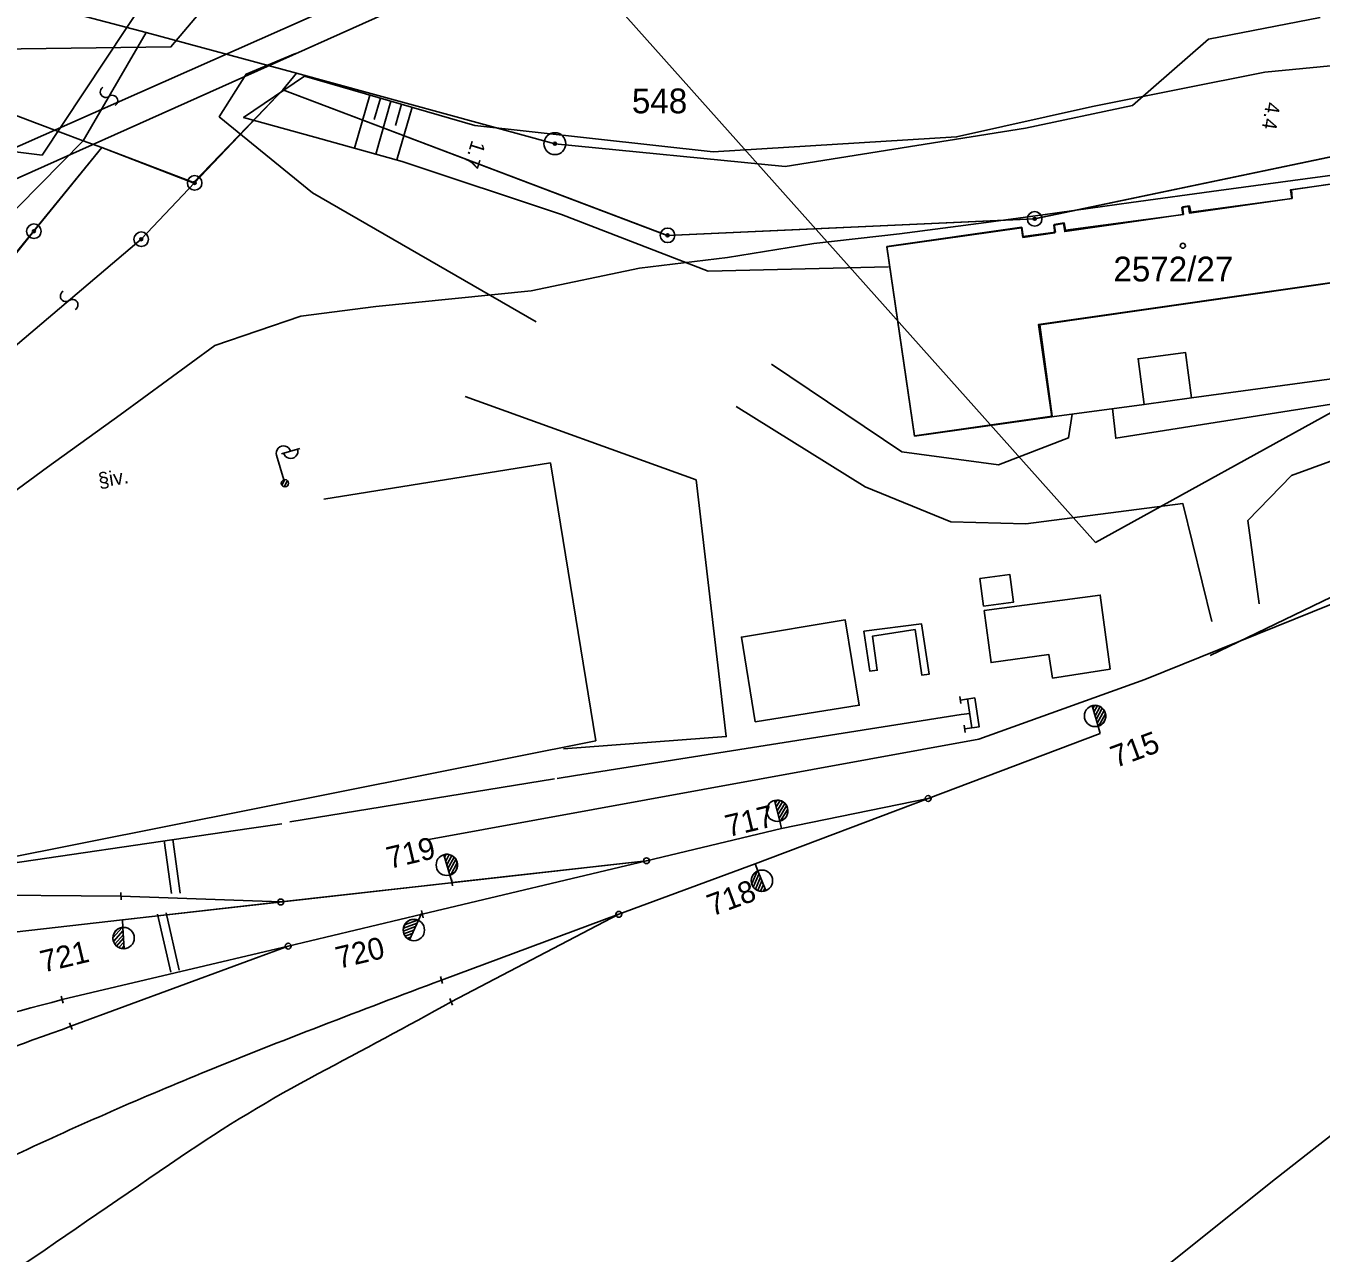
# Model space of a CAD drawing. Extents: x -469926 to -462499, y -1098642 to -1092733.
# Drawn here: x -464002.9 to -463914.2, y -1094445.5 to -1094361.4 of the extents above; entities that cross this region are included whole.
import ezdxf

# ---------------------------------------------------------------- set-up
doc = ezdxf.new("R2010")
doc.units = 0
for name, color, linetype in [('Vrstva 1', 7, 'Continuous'), ('Vrstva 10', 7, 'Continuous'), ('Vrstva 12', 7, 'Continuous'), ('Vrstva 2', 7, 'Continuous'), ('Vrstva 20', 7, 'Continuous'), ('Vrstva 24', 7, 'Continuous'), ('Vrstva 25', 7, 'Continuous'), ('Vrstva 4', 7, 'Continuous'), ('Vrstva 40', 7, 'Continuous'), ('Vrstva 42', 7, 'Continuous'), ('Vrstva 50', 7, 'Continuous'), ('Vrstva 51', 7, 'Continuous'), ('Vrstva 52', 7, 'Continuous'), ('Vrstva 54', 7, 'Continuous'), ('Vrstva 55', 7, 'Continuous'), ('Vrstva 6', 7, 'Continuous'), ('Vrstva 8', 7, 'Continuous')]:
    doc.layers.add(name, color=color, linetype=linetype)

msp = doc.modelspace()

# ---------------------------------------------------------------- linework, layer by layer
at = {"layer": 'Vrstva 1'}
for p, q in [((-464002.12, -1094368.13), (-464051.73, -1094349.36)), ((-464002.39, -1094359.88), (-463994.65, -1094361.91)), ((-463994.65, -1094361.91), (-463984.36, -1094364.69)), ((-463984.36, -1094364.69), (-463985.28, -1094365.84)), ((-463985.28, -1094365.84), (-463991.33, -1094372.21)), ((-463985.28, -1094365.84), (-463958.93, -1094375.8)), ((-463998.97, -1094369.32), (-464002.12, -1094368.13)), ((-464002.34, -1094375.52), (-463997.69, -1094369.79)), ((-463997.69, -1094369.79), (-463998.97, -1094369.32)), ((-463991.33, -1094372.21), (-463997.69, -1094369.79)), ((-463933.78, -1094374.67), (-463908.71, -1094369.42)), ((-463916.19, -1094372.68), (-463905.14, -1094371.09)), ((-463916.13, -1094373.27), (-463916.19, -1094372.68)), ((-463923.08, -1094374.22), (-463916.13, -1094373.27)), ((-463931.66, -1094375.45), (-463923.58, -1094374.37)), ((-463923.66, -1094373.85), (-463923.17, -1094373.77)), ((-463923.58, -1094374.37), (-463923.66, -1094373.85)), ((-463923.17, -1094373.77), (-463923.08, -1094374.22)), ((-463958.93, -1094375.8), (-463933.78, -1094374.67)), ((-463943.9, -1094376.57), (-463934.65, -1094375.23)), ((-463934.65, -1094375.23), (-463934.56, -1094375.89)), ((-463932.44, -1094375.06), (-463931.75, -1094374.95)), ((-463932.36, -1094375.58), (-463932.44, -1094375.06)), ((-463931.75, -1094374.95), (-463931.66, -1094375.45)), ((-464008.43, -1094383.06), (-464002.34, -1094375.52)), ((-463934.56, -1094375.89), (-463932.36, -1094375.58)), ((-463942.02, -1094389.53), (-463943.9, -1094376.57)), ((-463911.52, -1094378.78), (-463933.42, -1094381.94)), ((-463933.42, -1094381.94), (-463932.58, -1094388.2)), ((-463932.58, -1094388.2), (-463942.02, -1094389.53)), ((-463938.909, -1094407.395), (-463938.834, -1094407.889)), ((-463938.377, -1094407.567), (-463938.076, -1094409.545)), ((-463938.227, -1094408.556), (-463938.227, -1094408.556)), ((-463938.609, -1094409.373), (-463938.533, -1094409.867)), ((-463996.27, -1094422.704), (-463960.375, -1094418.649)), ((-463973.695, -1094420.132), (-463960.375, -1094418.649)), ((-463973.747, -1094428.318), (-463962.264, -1094422.323)), ((-463984.92, -1094424.499), (-463999.802, -1094429.993))]:
    msp.add_line(p, q, dxfattribs=at)
for points in [[(-463938.571, -1094409.62), (-463937.582, -1094409.47), (-463937.882, -1094407.492), (-463938.872, -1094407.642)], [(-463966.503, -1094413.013), (-463965.23, -1094412.809), (-463938.815, -1094408.631), (-463938.227, -1094408.556)], [(-463974.416, -1094426.829), (-463962.264, -1094422.323), (-463952.929, -1094418.861), (-463941.082, -1094414.384), (-463929.285, -1094409.926)], [(-463984.815, -1094415.994), (-463966.67, -1094413.043)], [(-463975.732, -1094422.309), (-463960.375, -1094418.649), (-463951.117, -1094416.443), (-463941.082, -1094414.384)], [(-464024.984, -1094421.44), (-464007.553, -1094419.377), (-463987.585, -1094416.444), (-463985.354, -1094416.129)], [(-464033.636, -1094422.464), (-464024.984, -1094421.44), (-464007.379, -1094420.995), (-463996.373, -1094421.077), (-463985.433, -1094421.477)], [(-463975.732, -1094422.309), (-463984.92, -1094424.499), (-464000.404, -1094428.163)], [(-463996.27, -1094422.704), (-464008.119, -1094424.046), (-464018.956, -1094425.273)], [(-464018.715, -1094426.631), (-464008.119, -1094424.046), (-463996.27, -1094422.704)], [(-463984.92, -1094424.499), (-463999.802, -1094429.993)]]:
    msp.add_lwpolyline(points, dxfattribs=at)
for centre, radius, start, end in [((-464311.58, -1093814.052), 701.038, 297.960508, 298.8098), ((-463936.627, -1094520.409), 98.668, 117.96051, 124.37311), ((-459651.821, -1100784.514), 7688.041, 124.3731111, 124.5786778)]:
    msp.add_arc(centre, radius, start, end, dxfattribs=at)
for points in [[(-463974.416, -1094426.829), (-463990.856, -1094433.211), (-464003.965, -1094438.979), (-464023.073, -1094449.098), (-464043.841, -1094462.258)], [(-464000.404, -1094428.163), (-464023.246, -1094434.776), (-464042.706, -1094442.856), (-464061.55, -1094453.683)], [(-464063.313, -1094463.031), (-464045.377, -1094451.455), (-464029.123, -1094442.539), (-464010.174, -1094433.857), (-463999.802, -1094429.993)]]:
    msp.add_spline(points, degree=3, dxfattribs=at)
at = {"layer": 'Vrstva 10'}
msp.add_lwpolyline([(-464008.53, -1094383.06), (-463997.69, -1094369.79), (-463991.43, -1094372.21), (-463985.28, -1094365.84), (-463958.97, -1094375.81), (-463933.81, -1094374.67), (-463908.73, -1094369.42), (-463896, -1094370.98), (-463890.98, -1094372.73), (-463886.574, -1094375.068)], dxfattribs=at)
at = {"layer": 'Vrstva 12'}
for p, q in [((-463988.117, -1094349.706), (-464001.775, -1094370.301)), ((-464001.775, -1094370.301), (-464060.485, -1094363.163))]:
    msp.add_line(p, q, dxfattribs=at)
at = {"layer": 'Vrstva 2'}
for p, q in [((-463929.433, -1094409.434), (-463929.853, -1094408.032)), ((-463929.853, -1094408.032), (-463929.433, -1094409.433)), ((-463929.8, -1094408.214), (-463929.686, -1094408.004)), ((-463929.723, -1094408.468), (-463929.481, -1094408.022)), ((-463929.646, -1094408.722), (-463929.304, -1094408.086)), ((-463929.57, -1094408.977), (-463929.149, -1094408.194)), ((-463929.495, -1094409.231), (-463929.022, -1094408.35)), ((-463929.38, -1094409.414), (-463928.93, -1094408.578)), ((-463929.433, -1094409.433), (-463929.433, -1094409.434)), ((-463929.433, -1094409.434), (-463929.285, -1094409.926)), ((-463951.243, -1094415.945), (-463951.599, -1094414.525)), ((-463951.599, -1094414.525), (-463951.243, -1094415.944)), ((-463951.243, -1094415.945), (-463951.599, -1094414.525)), ((-463951.599, -1094414.525), (-463951.243, -1094415.944)), ((-463951.552, -1094414.709), (-463951.43, -1094414.505)), ((-463951.552, -1094414.709), (-463951.43, -1094414.505)), ((-463951.488, -1094414.966), (-463951.227, -1094414.531)), ((-463951.488, -1094414.966), (-463951.227, -1094414.531)), ((-463951.423, -1094415.224), (-463951.053, -1094414.605)), ((-463951.423, -1094415.224), (-463951.053, -1094414.605)), ((-463951.359, -1094415.481), (-463950.903, -1094414.719)), ((-463951.359, -1094415.481), (-463950.903, -1094414.719)), ((-463951.295, -1094415.738), (-463950.782, -1094414.881)), ((-463951.295, -1094415.738), (-463950.782, -1094414.881)), ((-463951.189, -1094415.927), (-463950.701, -1094415.113)), ((-463951.189, -1094415.927), (-463950.701, -1094415.113)), ((-463951.243, -1094415.944), (-463951.243, -1094415.945)), ((-463951.243, -1094415.944), (-463951.243, -1094415.945)), ((-463951.243, -1094415.945), (-463951.117, -1094416.443)), ((-463951.243, -1094415.945), (-463951.117, -1094416.443)), ((-463973.843, -1094419.64), (-463974.263, -1094418.238)), ((-463974.263, -1094418.238), (-463973.843, -1094419.639)), ((-463974.21, -1094418.42), (-463974.096, -1094418.21)), ((-463974.133, -1094418.674), (-463973.891, -1094418.228)), ((-463974.056, -1094418.928), (-463973.714, -1094418.292)), ((-463973.98, -1094419.183), (-463973.559, -1094418.4)), ((-463973.905, -1094419.437), (-463973.432, -1094418.556)), ((-463973.79, -1094419.62), (-463973.34, -1094418.784)), ((-463973.843, -1094419.639), (-463973.843, -1094419.64)), ((-463973.843, -1094419.64), (-463973.695, -1094420.132)), ((-463952.789, -1094419.363), (-463953.166, -1094420.234)), ((-463952.66, -1094419.536), (-463953.056, -1094420.453)), ((-463952.738, -1094419.338), (-463952.929, -1094418.861)), ((-463952.739, -1094419.339), (-463952.738, -1094419.338)), ((-463952.199, -1094420.699), (-463952.739, -1094419.339)), ((-463952.738, -1094419.338), (-463952.199, -1094420.699)), ((-463952.562, -1094419.783), (-463952.915, -1094420.598)), ((-463952.465, -1094420.029), (-463952.751, -1094420.692)), ((-463952.367, -1094420.276), (-463952.569, -1094420.742)), ((-463952.27, -1094420.522), (-463952.364, -1094420.742)), ((-463976.003, -1094422.732), (-463975.79, -1094422.265)), ((-463996.295, -1094423.224), (-463996.927, -1094423.933)), ((-463996.239, -1094423.217), (-463996.27, -1094422.704)), ((-463996.24, -1094423.218), (-463996.239, -1094423.217)), ((-463996.155, -1094424.679), (-463996.24, -1094423.218)), ((-463996.239, -1094423.217), (-463996.155, -1094424.679)), ((-463976.203, -1094423.166), (-463977.037, -1094423.474)), ((-463976.093, -1094422.926), (-463977.03, -1094423.272)), ((-463976.057, -1094422.712), (-463976.948, -1094423.041)), ((-463976.003, -1094422.732), (-463976.616, -1094424.062)), ((-463976.616, -1094424.062), (-463976.004, -1094422.733)), ((-463976.004, -1094422.733), (-463976.003, -1094422.732)), ((-463996.227, -1094423.43), (-463996.891, -1094424.175)), ((-463996.212, -1094423.694), (-463996.802, -1094424.357)), ((-463996.197, -1094423.959), (-463996.677, -1094424.498)), ((-463976.315, -1094423.407), (-463976.992, -1094423.657)), ((-463976.426, -1094423.648), (-463976.902, -1094423.824)), ((-463976.537, -1094423.889), (-463976.76, -1094423.972)), ((-463996.182, -1094424.224), (-463996.519, -1094424.603)), ((-463996.167, -1094424.489), (-463996.325, -1094424.667))]:
    msp.add_line(p, q, dxfattribs=at)
for centre in [(-463929.644, -1094408.729), (-463951.421, -1094415.23), (-463951.421, -1094415.23), (-463974.054, -1094418.935), (-463952.468, -1094420.023), (-463996.198, -1094423.952), (-463976.312, -1094423.401)]:
    msp.add_circle(centre, 0.731, dxfattribs=at)
for centre, start, end in [((-463929.644, -1094408.733), 286.73465, 106.6955), ((-463951.421, -1094415.234), 284.08679, 104.04764), ((-463951.421, -1094415.234), 284.08679, 104.04764), ((-463974.054, -1094418.939), 286.73465, 106.6955), ((-463952.469, -1094420.019), 111.63753, 291.59838), ((-463996.197, -1094423.948), 93.30998, 273.27083), ((-463976.31, -1094423.398), 65.3006, 245.26145)]:
    msp.add_arc(centre, 0.732, start, end, dxfattribs=at)
at = {"layer": 'Vrstva 20'}
msp.add_lwpolyline([(-464005.06, -1094394.35), (-464001.42, -1094391.68), (-463996.43, -1094388.1), (-463989.95, -1094383.34), (-463984.05, -1094381.33), (-463978.91, -1094380.67), (-463968.27, -1094379.6), (-463960.85, -1094378.05), (-463954.83, -1094377.32), (-463948.91, -1094376.35), (-463943.05, -1094375.7), (-463937.1, -1094374.92), (-463933.06, -1094374.37), (-463927.17, -1094373.54), (-463921.17, -1094372.73), (-463915.26, -1094371.94), (-463909.47, -1094371.16), (-463902.67, -1094370.4), (-463896.5, -1094372.94), (-463889.79, -1094375.72), (-463883.903, -1094378.075)], dxfattribs=at)
at = {"layer": 'Vrstva 24'}
for centre, radius in [((-463966.65, -1094369.52), 0.75), ((-463966.65, -1094369.52), 0.1), ((-463991.33, -1094372.21), 0.5), ((-463991.33, -1094372.21), 0.1), ((-463933.78, -1094374.67), 0.5), ((-464002.34, -1094375.52), 0.5), ((-463958.93, -1094375.8), 0.5), ((-463933.78, -1094374.67), 0.1), ((-464002.34, -1094375.52), 0.1), ((-463994.99, -1094376.07), 0.5), ((-463994.99, -1094376.07), 0.1), ((-463958.93, -1094375.8), 0.1)]:
    msp.add_circle(centre, radius, dxfattribs=at)
at = {"layer": 'Vrstva 25'}
msp.add_circle((-463923.63, -1094376.51), 0.175, dxfattribs=at)
at = {"layer": 'Vrstva 4'}
for p, q in [((-463914.22, -1094360.87), (-463921.87, -1094362.35)), ((-463994.65, -1094361.91), (-463998.97, -1094369.32)), ((-463921.87, -1094362.35), (-463927.08, -1094366.9)), ((-463966.65, -1094369.52), (-463984.36, -1094364.69)), ((-463927.08, -1094366.9), (-463934.41, -1094368.45)), ((-463934.41, -1094368.45), (-463950.88, -1094371.08)), ((-463998.97, -1094369.32), (-464014.5, -1094385.08)), ((-463950.88, -1094371.08), (-463966.65, -1094369.52)), ((-463991.33, -1094372.21), (-463994.99, -1094376.07)), ((-463994.99, -1094376.07), (-464004.21, -1094383.9)), ((-463945.388, -1094393.028), (-463954.234, -1094387.531))]:
    msp.add_line(p, q, dxfattribs=at)
msp.add_lwpolyline([(-463942.021, -1094389.556), (-463932.612, -1094388.242), (-463926.271, -1094387.38), (-463923.03, -1094386.94), (-463910.568, -1094385.246), (-463901.342, -1094383.873), (-463902.52, -1094375.713), (-463904.466, -1094375.997), (-463905.179, -1094371.106), (-463907.023, -1094371.372), (-463916.252, -1094372.676), (-463916.166, -1094373.269), (-463923.176, -1094374.279), (-463923.242, -1094373.825), (-463923.696, -1094373.89), (-463923.626, -1094374.374), (-463931.722, -1094375.54), (-463931.8, -1094374.997), (-463932.471, -1094375.094), (-463932.395, -1094375.627), (-463934.586, -1094375.943), (-463934.682, -1094375.281), (-463943.9, -1094376.584)], close=True, dxfattribs=at)
for points in [[(-463932.612, -1094388.242), (-463933.515, -1094381.901), (-463911.49, -1094378.767), (-463910.568, -1094385.246)], [(-463923.03, -1094386.94), (-463923.455, -1094383.818), (-463926.695, -1094384.259), (-463926.271, -1094387.38)], [(-463931.211, -1094388.052), (-463931.462, -1094389.677), (-463936.249, -1094391.514), (-463942.888, -1094390.644), (-463951.809, -1094384.62)], [(-463928.451, -1094387.676), (-463928.227, -1094389.698), (-463908.813, -1094386.638), (-463908.998, -1094389.638), (-463916.182, -1094392.265), (-463919.173, -1094395.345), (-463918.404, -1094401.038)], [(-463921.652, -1094402.261), (-463923.642, -1094394.165), (-463934.381, -1094395.569), (-463939.534, -1094395.422), (-463945.388, -1094393.028)]]:
    msp.add_lwpolyline(points, dxfattribs=at)
at = {"layer": 'Vrstva 40'}
msp.add_line((-464139.534, -1094430.108), (-463979.343, -1094359.024), dxfattribs=at)
at = {"layer": 'Vrstva 42'}
for p, q in [((-464068.208, -1094400.861), (-463966.6, -1094355.375)), ((-463966.6, -1094355.375), (-463929.605, -1094396.848)), ((-463929.605, -1094396.848), (-463894.061, -1094377.203))]:
    msp.add_line(p, q, dxfattribs=at)
at = {"layer": 'Vrstva 50'}
for p, q in [((-463901.25, -1094427.865), (-463917.291, -1094440.453)), ((-463917.291, -1094440.453), (-463928.273, -1094449.216))]:
    msp.add_line(p, q, dxfattribs=at)
at = {"layer": 'Vrstva 51'}
for p, q in [((-463966.943, -1094391.389), (-463982.474, -1094393.875)), ((-463963.837, -1094410.445), (-463966.943, -1094391.389)), ((-463899.011, -1094395.236), (-463926.225, -1094406.227)), ((-463926.225, -1094406.227), (-463937.596, -1094410.317)), ((-463963.837, -1094410.445), (-464006.494, -1094418.938)), ((-463937.596, -1094410.317), (-463975.416, -1094417.218))]:
    msp.add_line(p, q, dxfattribs=at)
for centre, radius, start, end in [((-463997.422, -1094365.978), 0.376, 120.15036, 306.46149), ((-463996.971, -1094366.581), 0.377, 299.47432, 127.13753), ((-464000.152, -1094379.961), 0.376, 120.15036, 306.46149), ((-463999.701, -1094380.564), 0.377, 299.47432, 127.13753)]:
    msp.add_arc(centre, radius, start, end, dxfattribs=at)
at = {"layer": 'Vrstva 52'}
msp.add_lwpolyline([(-464049.161, -1094373.758), (-464044.25, -1094363.579), (-463992.959, -1094362.895), (-463972.443, -1094338.634)], dxfattribs=at)
at = {"layer": 'Vrstva 54'}
msp.add_lwpolyline([(-463921.76, -1094404.592), (-463903.192, -1094395.643), (-463890.869, -1094387.179)], dxfattribs=at)
at = {"layer": 'Vrstva 55'}
for p, q in [((-463985.381, -1094390.77), (-463984.135, -1094390.398)), ((-463985.215, -1094392.547), (-463985.716, -1094390.871)), ((-463985.351, -1094392.926), (-463985.142, -1094392.538)), ((-463985.195, -1094393.031), (-463984.967, -1094392.609)), ((-463960.375, -1094418.649), (-463973.584, -1094420.135)), ((-463992.843, -1094419.231), (-463992.843, -1094419.231)), ((-463996.379, -1094420.827), (-463996.367, -1094421.327)), ((-463996.373, -1094421.077), (-463996.373, -1094421.077)), ((-463985.433, -1094421.477), (-463996.373, -1094421.077)), ((-463993.146, -1094424.179), (-463993.146, -1094424.179)), ((-464000.478, -1094427.924), (-464000.33, -1094428.402)), ((-464000.404, -1094428.163), (-464000.404, -1094428.163)), ((-463999.893, -1094429.761), (-463999.711, -1094430.225)), ((-463999.802, -1094429.993), (-463999.802, -1094429.993))]:
    msp.add_line(p, q, dxfattribs=at)
for points in [[(-463984.427, -1094363.347), (-463987.79, -1094364.757), (-463989.642, -1094367.673), (-463983.255, -1094372.892), (-463967.937, -1094381.725)], [(-463900, -1094365.506), (-463909.011, -1094363.745), (-463918.003, -1094364.625), (-463929.829, -1094366.975), (-463939.137, -1094369.058), (-463955.817, -1094370.072), (-463972.141, -1094368.268), (-463983.808, -1094364.902), (-463987.983, -1094367.726), (-463983.088, -1094369.069), (-463977.111, -1094370.738), (-463966.206, -1094374.362), (-463956.143, -1094378.259), (-463943.794, -1094377.956)], [(-463979.322, -1094366.196), (-463980.37, -1094369.828)], [(-463978.601, -1094366.404), (-463979.02, -1094367.854)], [(-463977.881, -1094366.612), (-463978.925, -1094370.231)], [(-463977.16, -1094366.82), (-463977.577, -1094368.265)], [(-463976.439, -1094367.028), (-463977.48, -1094370.635)], [(-463966.06, -1094410.985), (-463954.911, -1094410.139), (-463956.977, -1094392.557), (-463972.796, -1094386.851)], [(-463952.93, -1094409.14), (-463953.872, -1094403.328), (-463946.762, -1094402.155), (-463945.798, -1094407.996), (-463952.93, -1094409.14)], [(-463993.423, -1094417.269), (-463992.911, -1094420.886)], [(-463992.829, -1094417.185), (-463992.313, -1094420.881)], [(-463973.584, -1094420.135), (-463985.433, -1094421.477), (-463996.27, -1094422.704)], [(-463992.969, -1094426.293), (-463993.867, -1094422.301)], [(-463992.384, -1094426.159), (-463993.285, -1094422.229)]]:
    msp.add_lwpolyline(points, dxfattribs=at)
msp.add_lwpolyline([(-463945.48, -1094402.929), (-463941.526, -1094402.429), (-463941.01, -1094405.871), (-463941.504, -1094405.945), (-463941.975, -1094402.81), (-463944.896, -1094403.265), (-463944.563, -1094405.599), (-463945.068, -1094405.671)], close=True, dxfattribs=at)
for centre, radius in [((-463985.143, -1094392.787), 0.25), ((-463985.143, -1094392.787), 0.25), ((-463985.433, -1094421.477), 0.2), ((-463984.92, -1094424.499), 0.2)]:
    msp.add_circle(centre, radius, dxfattribs=at)
for centre, start, end in [((-463985.237, -1094390.728), 16.6432, 196.6432), ((-463984.756, -1094390.59), 195.94063, 17.34578)]:
    msp.add_arc(centre, 0.5, start, end, dxfattribs=at)
at = {"layer": 'Vrstva 6'}
for points in [[(-463937.53, -1094399.32), (-463935.478, -1094399.048), (-463935.228, -1094400.931), (-463937.28, -1094401.204), (-463937.53, -1094399.32)], [(-463937.241, -1094401.501), (-463929.29, -1094400.446), (-463928.616, -1094405.524), (-463932.55, -1094406.136), (-463932.801, -1094404.523), (-463936.767, -1094405.069), (-463937.241, -1094401.501)]]:
    msp.add_lwpolyline(points, dxfattribs=at)
at = {"layer": 'Vrstva 8'}
for p, q in [((-463941.082, -1094414.384), (-463941.083, -1094414.384)), ((-463960.375, -1094418.649), (-463960.376, -1094418.649)), ((-463973.724, -1094419.884), (-463973.666, -1094420.38)), ((-463973.695, -1094420.132), (-463973.695, -1094420.132)), ((-463975.784, -1094422.064), (-463975.68, -1094422.554)), ((-463975.732, -1094422.309), (-463975.732, -1094422.309)), ((-463962.264, -1094422.323), (-463962.265, -1094422.323)), ((-463974.488, -1094426.59), (-463974.344, -1094427.068)), ((-463974.416, -1094426.829), (-463974.416, -1094426.829)), ((-463973.84, -1094428.086), (-463973.654, -1094428.55)), ((-463973.747, -1094428.318), (-463973.747, -1094428.318))]:
    msp.add_line(p, q, dxfattribs=at)
for centre in [(-463941.082, -1094414.384), (-463960.375, -1094418.649), (-463962.264, -1094422.323)]:
    msp.add_circle(centre, 0.2, dxfattribs=at)

# ---------------------------------------------------------------- texts
at = {"layer": 'Vrstva 2'}
for s, rotation, p in [('715', 20.34624, (-463928.237, -1094412.305)), ('717', 13.40414, (-463954.784, -1094417.035)), ('719', 13.40414, (-463977.985, -1094419.222)), ('718', 20.34624, (-463955.88, -1094422.477)), ('720', 13.40414, (-463981.464, -1094426.063)), ('721', 13.40414, (-464001.706, -1094426.326))]:
    msp.add_text(s, height=1.5, rotation=rotation, dxfattribs=at).set_placement(p)
at = {"layer": 'Vrstva 50'}
for s, p in [('548', (-463961.376, -1094367.44)), ('2572/27', (-463928.388, -1094378.96))]:
    msp.add_text(s, height=1.7, dxfattribs=at).set_placement(p)
at = {"layer": 'Vrstva 55'}
for s, rotation, p in [('4.4', 261.2697, (-463917.936, -1094366.629)), ('1.7', 252.59013, (-463972.336, -1094369.239)), ('§iv.', 9.05498, (-463997.853, -1094393.099))]:
    msp.add_text(s, height=1, rotation=rotation, dxfattribs=at).set_placement(p)

doc.saveas('drawing.dxf')
